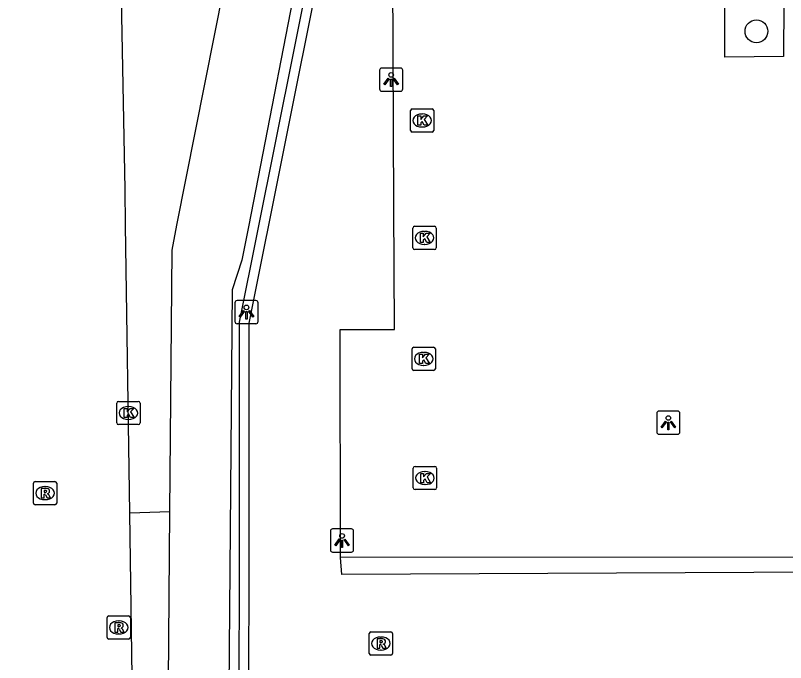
# Model space of a CAD drawing. Extents: x 160203 to 161526, y 379529 to 381797.
# Drawn here: x 160817.2 to 160850.34, y 380731.17 to 380759.02 of the extents above; entities that cross this region are included whole.
import ezdxf

# ---------------------------------------------------------------- set-up
doc = ezdxf.new("R2010")
doc.units = 0
for name, color, linetype in [('IMGEO_Berm_groen', 7, 'Continuous'), ('IMGEO_Boom', 7, 'Continuous'), ('IMGEO_Haag', 7, 'Continuous'), ('IMGEO_Kolk', 7, 'Continuous'), ('IMGEO_Lichtpunt', 7, 'Continuous'), ('IMGEO_Parkeervlak_open', 7, 'Continuous'), ('IMGEO_Rijbaan_lokaal_gesloten', 7, 'Continuous'), ('IMGEO_Rioolput', 7, 'Continuous'), ('IMGEO_Voetpad_open', 7, 'Continuous')]:
    doc.layers.add(name, color=color, linetype=linetype)

msp = doc.modelspace()

# ---------------------------------------------------------------- linework, layer by layer
at = {"layer": 'IMGEO_Berm_groen'}
msp.add_lwpolyline([(160823.851, 380737.66), (160822.123, 380737.606)], dxfattribs=at)
at = {"layer": 'IMGEO_Boom'}
msp.add_circle((160849.084, 380758.34), 0.489, dxfattribs=at)
at = {"layer": 'IMGEO_Haag'}
for points in [[(160847.729, 380772.303), (160837.711, 380770.215), (160835.558, 380769.259), (160834.054, 380767.473), (160833.243, 380765.015), (160832.448, 380760.798), (160830.303, 380761.048), (160827.242, 380745.784), (160827.226, 380719.738), (160828.542, 380719.792), (160828.726, 380719.06), (160828.338, 380718.962), (160828.233, 380719.379), (160826.826, 380719.321), (160826.842, 380745.824), (160829.983, 380761.488), (160832.124, 380761.238), (160832.855, 380765.115), (160833.698, 380767.672), (160835.311, 380769.587), (160837.588, 380770.598), (160847.444, 380772.652)], [(160863.931, 380735.135), (160863.75, 380735.129), (160831.249, 380734.966), (160831.189, 380735.694)]]:
    msp.add_lwpolyline(points, dxfattribs=at)
at = {"layer": 'IMGEO_Kolk'}
for p, q in [((160834.201, 380754.076), (160834.201, 380754.928)), ((160834.276, 380755.002), (160835.128, 380755.002)), ((160834.689, 380754.782), (160834.714, 380754.782)), ((160835.202, 380754.928), (160835.202, 380754.076)), ((160834.712, 380754.222), (160834.687, 380754.222)), ((160835.128, 380754.002), (160834.276, 380754.002)), ((160834.305, 380749.024), (160834.305, 380749.876)), ((160834.38, 380749.95), (160835.232, 380749.95)), ((160834.793, 380749.73), (160834.818, 380749.73)), ((160835.306, 380749.876), (160835.306, 380749.024)), ((160834.816, 380749.17), (160834.791, 380749.17)), ((160835.232, 380748.95), (160834.38, 380748.95)), ((160834.344, 380744.745), (160835.196, 380744.745)), ((160834.269, 380743.819), (160834.269, 380744.671)), ((160834.757, 380744.525), (160834.782, 380744.525)), ((160835.27, 380744.671), (160835.27, 380743.819)), ((160835.196, 380743.745), (160834.344, 380743.745)), ((160834.78, 380743.965), (160834.755, 380743.965)), ((160821.637, 380742.415), (160822.489, 380742.415)), ((160821.562, 380741.489), (160821.562, 380742.341)), ((160822.05, 380742.195), (160822.075, 380742.195)), ((160822.563, 380742.341), (160822.563, 380741.489)), ((160822.073, 380741.635), (160822.048, 380741.635)), ((160822.489, 380741.415), (160821.637, 380741.415)), ((160834.322, 380738.691), (160834.322, 380739.543)), ((160834.397, 380739.617), (160835.249, 380739.617)), ((160835.323, 380739.543), (160835.323, 380738.691)), ((160834.81, 380739.397), (160834.835, 380739.397)), ((160834.833, 380738.837), (160834.808, 380738.837)), ((160835.249, 380738.617), (160834.397, 380738.617))]:
    msp.add_line(p, q, dxfattribs=at)
for points in [[(160834.201, 380754.076), (160834.201, 380754.928)], [(160834.276, 380755.002), (160835.128, 380755.002)], [(160834.522, 380754.702), (160834.645, 380754.702), (160834.645, 380754.551), (160834.775, 380754.702), (160834.939, 380754.702), (160834.793, 380754.551), (160834.946, 380754.302), (160834.794, 380754.302), (160834.709, 380754.466), (160834.645, 380754.399), (160834.645, 380754.302), (160834.522, 380754.302), (160834.522, 380754.702)], [(160835.202, 380754.928), (160835.202, 380754.076)], [(160835.128, 380754.002), (160834.276, 380754.002)], [(160834.305, 380749.024), (160834.305, 380749.876)], [(160834.38, 380749.95), (160835.232, 380749.95)], [(160835.306, 380749.876), (160835.306, 380749.024)], [(160834.626, 380749.65), (160834.749, 380749.65), (160834.749, 380749.499), (160834.879, 380749.65), (160835.043, 380749.65), (160834.897, 380749.499), (160835.05, 380749.25), (160834.898, 380749.25), (160834.813, 380749.414), (160834.749, 380749.347), (160834.749, 380749.25), (160834.626, 380749.25), (160834.626, 380749.65)], [(160835.232, 380748.95), (160834.38, 380748.95)], [(160834.344, 380744.745), (160835.196, 380744.745)], [(160834.269, 380743.819), (160834.269, 380744.671)], [(160834.59, 380744.445), (160834.713, 380744.445), (160834.713, 380744.294), (160834.843, 380744.445), (160835.007, 380744.445), (160834.861, 380744.294), (160835.014, 380744.045), (160834.862, 380744.045), (160834.777, 380744.209), (160834.713, 380744.142), (160834.713, 380744.045), (160834.59, 380744.045), (160834.59, 380744.445)], [(160835.27, 380744.671), (160835.27, 380743.819)], [(160835.196, 380743.745), (160834.344, 380743.745)], [(160821.637, 380742.415), (160822.489, 380742.415)], [(160821.562, 380741.489), (160821.562, 380742.341)], [(160821.883, 380742.115), (160822.006, 380742.115), (160822.006, 380741.964), (160822.136, 380742.115), (160822.3, 380742.115), (160822.154, 380741.964), (160822.307, 380741.715), (160822.155, 380741.715), (160822.07, 380741.879), (160822.006, 380741.812), (160822.006, 380741.715), (160821.883, 380741.715), (160821.883, 380742.115)], [(160822.563, 380742.341), (160822.563, 380741.489)], [(160822.489, 380741.415), (160821.637, 380741.415)], [(160834.322, 380738.691), (160834.322, 380739.543)], [(160834.397, 380739.617), (160835.249, 380739.617)], [(160835.323, 380739.543), (160835.323, 380738.691)], [(160834.643, 380739.317), (160834.766, 380739.317), (160834.766, 380739.166), (160834.896, 380739.317), (160835.06, 380739.317), (160834.914, 380739.166), (160835.067, 380738.917), (160834.915, 380738.917), (160834.83, 380739.081), (160834.766, 380739.014), (160834.766, 380738.917), (160834.643, 380738.917), (160834.643, 380739.317)], [(160835.249, 380738.617), (160834.397, 380738.617)]]:
    msp.add_lwpolyline(points, dxfattribs=at)
for centre, start, end in [((160834.278, 380754.926), 91.552, 178.448), ((160834.278, 380754.926), 91.552, 178.448), ((160835.126, 380754.926), 1.552, 88.448), ((160835.126, 380754.926), 1.552, 88.448), ((160834.278, 380754.078), 181.552, 268.448), ((160834.278, 380754.078), 181.552, 268.448), ((160835.126, 380754.078), 271.552, 358.448), ((160835.126, 380754.078), 271.552, 358.448), ((160834.382, 380749.874), 91.552, 178.448), ((160834.382, 380749.874), 91.552, 178.448), ((160835.23, 380749.874), 1.552, 88.448), ((160835.23, 380749.874), 1.552, 88.448), ((160834.382, 380749.026), 181.552, 268.448), ((160834.382, 380749.026), 181.552, 268.448), ((160835.23, 380749.026), 271.552, 358.448), ((160835.23, 380749.026), 271.552, 358.448), ((160834.346, 380744.669), 91.552, 178.448), ((160834.346, 380744.669), 91.552, 178.448), ((160835.194, 380744.669), 1.552, 88.448), ((160835.194, 380744.669), 1.552, 88.448), ((160834.346, 380743.821), 181.552, 268.448), ((160834.346, 380743.821), 181.552, 268.448), ((160835.194, 380743.821), 271.552, 358.448), ((160835.194, 380743.821), 271.552, 358.448), ((160821.639, 380742.339), 91.552, 178.448), ((160821.639, 380742.339), 91.552, 178.448), ((160822.487, 380742.339), 1.552, 88.448), ((160822.487, 380742.339), 1.552, 88.448), ((160821.639, 380741.491), 181.552, 268.448), ((160821.639, 380741.491), 181.552, 268.448), ((160822.487, 380741.491), 271.552, 358.448), ((160822.487, 380741.491), 271.552, 358.448), ((160834.399, 380739.541), 91.552, 178.448), ((160834.399, 380739.541), 91.552, 178.448), ((160835.247, 380739.541), 1.552, 88.448), ((160835.247, 380739.541), 1.552, 88.448), ((160834.399, 380738.693), 181.552, 268.448), ((160834.399, 380738.693), 181.552, 268.448), ((160835.247, 380738.693), 271.552, 358.448), ((160835.247, 380738.693), 271.552, 358.448)]:
    msp.add_arc(centre, 0.0765, start, end, dxfattribs=at)
for centre, major_axis, ratio, start_param, end_param in [((160834.688, 380754.502), (-0.387, 0.002), 0.722429, 4.712389, 7.853982), ((160834.713, 380754.502), (-0.39, 0.002), 0.717154, 1.570796, 4.712389), ((160834.792, 380749.45), (-0.387, 0.002), 0.722429, 4.712389, 7.853982), ((160834.817, 380749.45), (-0.39, 0.002), 0.717154, 1.570796, 4.712389), ((160834.756, 380744.245), (-0.387, 0.002), 0.722429, 4.712389, 7.853982), ((160834.781, 380744.245), (-0.39, 0.002), 0.717154, 1.570796, 4.712389), ((160822.049, 380741.915), (-0.387, 0.002), 0.722429, 4.712389, 7.853982), ((160822.074, 380741.915), (-0.39, 0.002), 0.717154, 1.570796, 4.712389), ((160834.809, 380739.117), (-0.387, 0.002), 0.722429, 4.712389, 7.853982), ((160834.834, 380739.117), (-0.39, 0.002), 0.717154, 1.570796, 4.712389)]:
    msp.add_ellipse(centre, major_axis=major_axis, ratio=ratio, start_param=start_param, end_param=end_param, dxfattribs=at)
at = {"layer": 'IMGEO_Lichtpunt'}
for p, q in [((160832.871, 380756.665), (160832.871, 380755.858)), ((160832.871, 380756.665), (160832.871, 380755.858)), ((160833.773, 380756.76), (160832.965, 380756.76)), ((160833.773, 380756.76), (160832.965, 380756.76)), ((160833.867, 380755.858), (160833.867, 380756.665)), ((160833.867, 380755.858), (160833.867, 380756.665)), ((160832.965, 380755.764), (160833.773, 380755.764)), ((160832.965, 380755.764), (160833.773, 380755.764)), ((160827.546, 380746.756), (160826.738, 380746.756)), ((160827.546, 380746.756), (160826.738, 380746.756)), ((160826.644, 380746.661), (160826.644, 380745.854)), ((160826.644, 380746.661), (160826.644, 380745.854)), ((160827.64, 380745.854), (160827.64, 380746.661)), ((160827.64, 380745.854), (160827.64, 380746.661)), ((160826.738, 380745.76), (160827.546, 380745.76)), ((160826.738, 380745.76), (160827.546, 380745.76)), ((160844.796, 380741.902), (160844.796, 380741.095)), ((160844.796, 380741.902), (160844.796, 380741.095)), ((160845.698, 380741.997), (160844.89, 380741.997)), ((160845.698, 380741.997), (160844.89, 380741.997)), ((160845.792, 380741.095), (160845.792, 380741.902)), ((160845.792, 380741.095), (160845.792, 380741.902)), ((160844.89, 380741.001), (160845.698, 380741.001)), ((160844.89, 380741.001), (160845.698, 380741.001)), ((160830.758, 380736.83), (160830.758, 380736.023)), ((160830.758, 380736.83), (160830.758, 380736.023)), ((160831.66, 380736.925), (160830.852, 380736.925)), ((160831.66, 380736.925), (160830.852, 380736.925)), ((160831.754, 380736.023), (160831.754, 380736.83)), ((160831.754, 380736.023), (160831.754, 380736.83)), ((160830.852, 380735.929), (160831.66, 380735.929)), ((160830.852, 380735.929), (160831.66, 380735.929))]:
    msp.add_line(p, q, dxfattribs=at)
for points in [[(160833.245, 380756.329), (160833.284, 380756.301), (160833.096, 380756.039), (160833.058, 380756.066), (160833.245, 380756.329)], [(160833.347, 380756.281), (160833.394, 380756.281), (160833.394, 380755.959), (160833.347, 380755.959), (160833.347, 380756.281)], [(160833.457, 380756.301), (160833.495, 380756.328), (160833.682, 380756.066), (160833.643, 380756.038), (160833.457, 380756.301)], [(160827.018, 380746.325), (160827.057, 380746.297), (160826.869, 380746.035), (160826.831, 380746.062), (160827.018, 380746.325)], [(160827.12, 380746.277), (160827.167, 380746.277), (160827.167, 380745.955), (160827.12, 380745.955), (160827.12, 380746.277)], [(160827.23, 380746.297), (160827.268, 380746.324), (160827.455, 380746.062), (160827.416, 380746.034), (160827.23, 380746.297)], [(160845.17, 380741.566), (160845.209, 380741.538), (160845.021, 380741.276), (160844.983, 380741.303), (160845.17, 380741.566)], [(160845.272, 380741.518), (160845.319, 380741.518), (160845.319, 380741.196), (160845.272, 380741.196), (160845.272, 380741.518)], [(160845.382, 380741.538), (160845.42, 380741.565), (160845.607, 380741.303), (160845.568, 380741.275), (160845.382, 380741.538)], [(160831.132, 380736.494), (160831.171, 380736.466), (160830.983, 380736.204), (160830.945, 380736.231), (160831.132, 380736.494)], [(160831.344, 380736.466), (160831.382, 380736.493), (160831.569, 380736.231), (160831.53, 380736.203), (160831.344, 380736.466)], [(160831.234, 380736.446), (160831.281, 380736.446), (160831.281, 380736.124), (160831.234, 380736.124), (160831.234, 380736.446)]]:
    msp.add_lwpolyline(points, dxfattribs=at)
for centre in [(160833.37, 380756.463), (160827.143, 380746.459), (160845.295, 380741.7), (160831.257, 380736.628)]:
    msp.add_circle(centre, 0.0994, dxfattribs=at)
for centre, start, end in [((160832.965, 380756.665), 90, 180), ((160832.965, 380756.665), 90, 180), ((160833.773, 380756.665), 0, 90), ((160833.773, 380756.665), 0, 90), ((160832.965, 380755.858), 180, 270), ((160832.965, 380755.858), 180, 270), ((160833.773, 380755.858), 270, 0), ((160833.773, 380755.858), 270, 360), ((160826.738, 380746.661), 90, 180), ((160826.738, 380746.661), 90, 180), ((160827.546, 380746.661), 0, 90), ((160827.546, 380746.661), 0, 90), ((160826.738, 380745.854), 180, 270), ((160826.738, 380745.854), 180, 270), ((160827.546, 380745.854), 270, 0), ((160827.546, 380745.854), 270, 360), ((160844.89, 380741.902), 90, 180), ((160844.89, 380741.902), 90, 180), ((160845.698, 380741.902), 0, 90), ((160845.698, 380741.902), 0, 90), ((160844.89, 380741.095), 180, 270), ((160844.89, 380741.095), 180, 270), ((160845.698, 380741.095), 270, 0), ((160845.698, 380741.095), 270, 360), ((160830.852, 380736.83), 90, 180), ((160830.852, 380736.83), 90, 180), ((160831.66, 380736.83), 0, 90), ((160831.66, 380736.83), 0, 90), ((160830.852, 380736.023), 180, 270), ((160830.852, 380736.023), 180, 270), ((160831.66, 380736.023), 270, 0), ((160831.66, 380736.023), 270, 360)]:
    msp.add_arc(centre, 0.0946, start, end, dxfattribs=at)
at = {"layer": 'IMGEO_Parkeervlak_open'}
for points in [[(160831.189, 380735.694), (160831.173, 380745.508), (160833.513, 380745.51), (160833.487, 380750.804), (160833.442, 380760.813), (160848.377, 380760.776), (160849.815, 380760.772), (160849.822, 380769.736), (160847.729, 380772.303)], [(160847.721, 380757.221), (160847.722, 380759.584), (160850.265, 380759.59), (160850.254, 380757.257), (160847.721, 380757.221)], [(160863.928, 380735.713), (160851.487, 380735.718), (160831.189, 380735.694)]]:
    msp.add_lwpolyline(points, dxfattribs=at)
at = {"layer": 'IMGEO_Rijbaan_lokaal_gesloten'}
for points in [[(160822.123, 380737.606), (160821.944, 380750), (160821.921, 380751.544), (160821.717, 380761.983), (160821.718, 380762.157)], [(160817.202, 380615.762), (160821.125, 380662.616), (160822.077, 380674.05), (160822.183, 380676.744), (160822.605, 380689.527), (160822.457, 380714.472), (160822.123, 380737.606)]]:
    msp.add_lwpolyline(points, dxfattribs=at)
at = {"layer": 'IMGEO_Rioolput'}
for p, q in [((160817.977, 380738.041), (160817.977, 380738.893)), ((160818.052, 380738.967), (160818.904, 380738.967)), ((160818.978, 380738.893), (160818.978, 380738.041)), ((160818.465, 380738.747), (160818.49, 380738.747)), ((160818.488, 380738.187), (160818.463, 380738.187)), ((160818.904, 380737.967), (160818.052, 380737.967)), ((160821.222, 380733.187), (160822.074, 380733.187)), ((160821.147, 380732.261), (160821.147, 380733.113)), ((160821.635, 380732.967), (160821.66, 380732.967)), ((160822.148, 380733.113), (160822.148, 380732.261)), ((160832.501, 380732.496), (160833.353, 380732.496)), ((160822.074, 380732.187), (160821.222, 380732.187)), ((160821.658, 380732.407), (160821.633, 380732.407)), ((160832.426, 380731.57), (160832.426, 380732.422)), ((160832.914, 380732.276), (160832.939, 380732.276)), ((160833.427, 380732.422), (160833.427, 380731.57)), ((160833.353, 380731.496), (160832.501, 380731.496)), ((160832.937, 380731.716), (160832.912, 380731.716))]:
    msp.add_line(p, q, dxfattribs=at)
for points in [[(160817.977, 380738.041), (160817.977, 380738.893)], [(160818.052, 380738.967), (160818.904, 380738.967)], [(160818.978, 380738.893), (160818.978, 380738.041)], [(160818.566, 380738.665), (160818.314, 380738.667), (160818.314, 380738.267)], [(160818.492, 380738.586), (160818.438, 380738.586), (160818.438, 380738.505)], [(160818.438, 380738.505), (160818.49, 380738.505)], [(160818.314, 380738.267), (160818.438, 380738.267), (160818.438, 380738.429), (160818.449, 380738.429)], [(160818.496, 380738.4), (160818.567, 380738.267), (160818.707, 380738.267), (160818.642, 380738.393)], [(160818.904, 380737.967), (160818.052, 380737.967)], [(160821.222, 380733.187), (160822.074, 380733.187)], [(160821.147, 380732.261), (160821.147, 380733.113)], [(160821.736, 380732.885), (160821.484, 380732.887), (160821.484, 380732.487)], [(160821.662, 380732.806), (160821.608, 380732.806), (160821.608, 380732.725)], [(160822.148, 380733.113), (160822.148, 380732.261)], [(160821.484, 380732.487), (160821.608, 380732.487), (160821.608, 380732.649), (160821.619, 380732.649)], [(160821.608, 380732.725), (160821.66, 380732.725)], [(160821.666, 380732.62), (160821.737, 380732.487), (160821.877, 380732.487), (160821.812, 380732.613)], [(160832.501, 380732.496), (160833.353, 380732.496)], [(160822.074, 380732.187), (160821.222, 380732.187)], [(160832.426, 380731.57), (160832.426, 380732.422)], [(160833.015, 380732.194), (160832.763, 380732.196), (160832.763, 380731.796)], [(160833.427, 380732.422), (160833.427, 380731.57)], [(160832.763, 380731.796), (160832.887, 380731.796), (160832.887, 380731.958), (160832.898, 380731.958)], [(160832.941, 380732.115), (160832.887, 380732.115), (160832.887, 380732.034)], [(160832.887, 380732.034), (160832.939, 380732.034)], [(160832.945, 380731.929), (160833.016, 380731.796), (160833.156, 380731.796), (160833.091, 380731.922)], [(160833.353, 380731.496), (160832.501, 380731.496)]]:
    msp.add_lwpolyline(points, dxfattribs=at)
for centre, radius, start, end in [((160818.054, 380738.891), 0.0765, 91.552, 178.448), ((160818.054, 380738.891), 0.0765, 91.552, 178.448), ((160818.902, 380738.891), 0.0765, 1.552, 88.448), ((160818.902, 380738.891), 0.0765, 1.552, 88.448), ((160818.474, 380738.694), 0.19, 274.7715, 282.9687), ((160818.498, 380738.49), 0.0964, 77.0061, 93.1865), ((160818.512, 380738.547), 0.0378, 276.6634, 79.6772), ((160818.565, 380738.555), 0.109, 350.3612, 89.416), ((160818.563, 380738.555), 0.112, 277.5842, 350.9817), ((160818.547, 380738.34), 0.108, 29.5134, 73.7905), ((160818.448, 380738.376), 0.0533, 26.0293, 88.6989), ((160818.054, 380738.043), 0.0765, 181.552, 268.448), ((160818.054, 380738.043), 0.0765, 181.552, 268.448), ((160818.902, 380738.043), 0.0765, 271.552, 358.448), ((160818.902, 380738.043), 0.0765, 271.552, 358.448), ((160821.224, 380733.111), 0.0765, 91.552, 178.448), ((160821.224, 380733.111), 0.0765, 91.552, 178.448), ((160822.072, 380733.111), 0.0765, 1.552, 88.448), ((160822.072, 380733.111), 0.0765, 1.552, 88.448), ((160821.668, 380732.71), 0.0964, 77.0061, 93.1865), ((160821.735, 380732.775), 0.109, 350.3612, 89.416), ((160821.618, 380732.596), 0.0533, 26.0293, 88.6989), ((160821.644, 380732.914), 0.19, 274.7715, 282.9687), ((160821.682, 380732.767), 0.0378, 276.6634, 79.6772), ((160821.733, 380732.775), 0.112, 277.5842, 350.9817), ((160821.717, 380732.56), 0.108, 29.5134, 73.7905), ((160832.503, 380732.42), 0.0765, 91.552, 178.448), ((160832.503, 380732.42), 0.0765, 91.552, 178.448), ((160833.351, 380732.42), 0.0765, 1.552, 88.448), ((160833.351, 380732.42), 0.0765, 1.552, 88.448), ((160821.224, 380732.263), 0.0765, 181.552, 268.448), ((160821.224, 380732.263), 0.0765, 181.552, 268.448), ((160822.072, 380732.263), 0.0765, 271.552, 358.448), ((160822.072, 380732.263), 0.0765, 271.552, 358.448), ((160833.014, 380732.084), 0.109, 350.3612, 89.416), ((160832.897, 380731.905), 0.0533, 26.0293, 88.6989), ((160832.923, 380732.223), 0.19, 274.7715, 282.9687), ((160832.947, 380732.019), 0.0964, 77.0061, 93.1865), ((160832.961, 380732.076), 0.0378, 276.6634, 79.6772), ((160833.012, 380732.084), 0.112, 277.5842, 350.9817), ((160832.996, 380731.869), 0.108, 29.5134, 73.7905), ((160832.503, 380731.572), 0.0765, 181.552, 268.448), ((160832.503, 380731.572), 0.0765, 181.552, 268.448), ((160833.351, 380731.572), 0.0765, 271.552, 358.448), ((160833.351, 380731.572), 0.0765, 271.552, 358.448)]:
    msp.add_arc(centre, radius, start, end, dxfattribs=at)
for centre, major_axis, ratio, start_param, end_param in [((160818.464, 380738.467), (-0.387, 0.002), 0.722429, 4.712389, 7.853982), ((160818.489, 380738.467), (-0.39, 0.002), 0.717154, 1.570796, 4.712389), ((160821.634, 380732.687), (-0.387, 0.002), 0.722429, 4.712389, 7.853982), ((160821.659, 380732.687), (-0.39, 0.002), 0.717154, 1.570796, 4.712389), ((160832.913, 380731.996), (-0.387, 0.002), 0.722429, 4.712389, 7.853982), ((160832.938, 380731.996), (-0.39, 0.002), 0.717154, 1.570796, 4.712389)]:
    msp.add_ellipse(centre, major_axis=major_axis, ratio=ratio, start_param=start_param, end_param=end_param, dxfattribs=at)
at = {"layer": 'IMGEO_Voetpad_open'}
for points in [[(160829.72, 380762.773), (160827.239, 380750), (160826.946, 380748.493), (160826.523, 380747.22), (160825.941, 380676.718)], [(160823.851, 380737.66), (160823.94, 380748.92), (160824.153, 380750), (160826.568, 380762.216)], [(160818.686, 380615.298), (160822.858, 380665.563), (160823.3, 380674.014), (160823.364, 380676.701), (160823.374, 380677.398), (160823.851, 380737.66)]]:
    msp.add_lwpolyline(points, dxfattribs=at)

doc.saveas('drawing.dxf')
